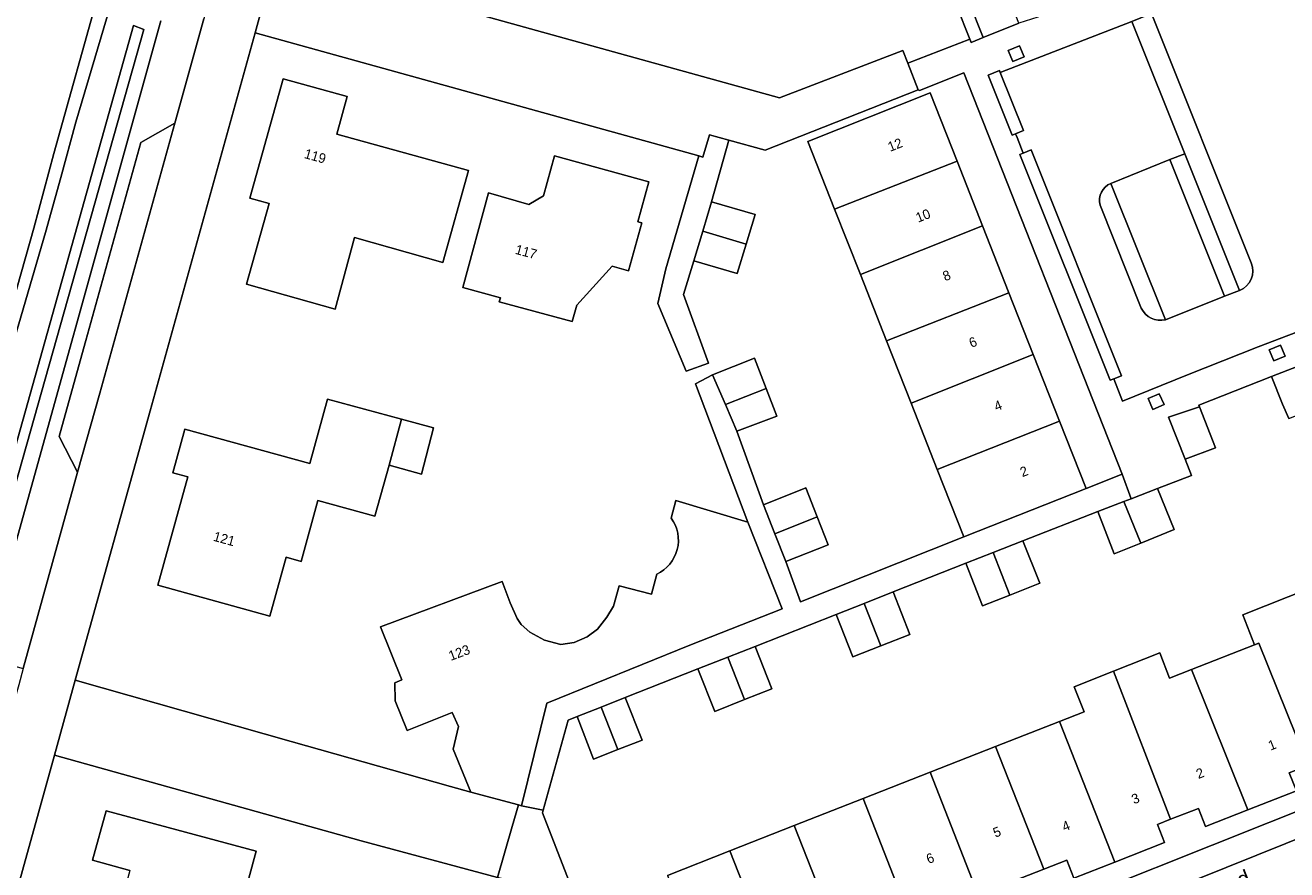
# Model space of a CAD drawing. Header units: metres. Extents: x 151448 to 154749, y 463108 to 465296.
# Tile 412 of 449: x 154194 to 154291, y 464713 to 464778. Entities that reach past the tile are written whole.
import ezdxf
from ezdxf.enums import TextEntityAlignment as Align

# ---------------------------------------------------------------- set-up
doc = ezdxf.new("R2010")
doc.units = ezdxf.units.M
for name, color, linetype, lineweight in [('B-PV-GR-GROENVOORZIENING-GV', 253, 'Continuous', 9), ('B-PV-GR-HAAG-GV', 253, 'Continuous', 9), ('B-PV-GW-TALUD_KRUIN-G', 253, 'Continuous', 9), ('B-PV-OG-BEBOUWING-GV', 1, 'Continuous', 9), ('B-PV-OG-BEBOUWING-T18', 2, 'Continuous', 9), ('B-PV-OG-TERREIN_BEGROEID-GV', 253, 'Continuous', 9), ('B-PV-OG-TERREIN_ERF-GV', 253, 'Continuous', 9), ('B-PV-OG-TOPOGRAFIE-T18', 2, 'Continuous', 9), ('B-PV-VH-GESLOTENVERHARDING_ASFALT-GV', 253, 'Continuous', 9), ('B-PV-VH-OPENVERHARDING_BETONSTRAATSTEEN-GV', 253, 'Continuous', 9), ('B-PV-VH-OPENVERHARDING_TEGEL-GV', 253, 'Continuous', 9)]:
    doc.layers.add(name, color=color, linetype=linetype, lineweight=lineweight)
doc.styles.add('Drong', font='txt', dxfattribs={"height": 1.8})

msp = doc.modelspace()

# ---------------------------------------------------------------- linework, layer by layer
at = {"layer": 'B-PV-GR-GROENVOORZIENING-GV', "flags": 128}
msp.add_lwpolyline([(154288.502, 464759.507), (154280.778, 464778.808), (154279.26, 464778.2), (154283.355, 464767.969), (154287.592, 464757.382)], dxfattribs=at)
for points in [[(154269.681, 464775.951), (154270.04, 464775.102), (154270.917, 464775.473), (154270.538, 464776.318)], [(154270.236, 464769.506), (154270.852, 464769.753), (154269.053, 464774.247), (154268.989, 464774.407), (154268.114, 464774.057), (154269.977, 464769.402)], [(154277.86, 464750.545), (154278.446, 464750.779), (154271.449, 464768.261), (154270.839, 464768.017), (154270.574, 464767.911), (154277.57, 464750.429)], [(154289.896, 464752.784), (154290.255, 464751.935), (154291.132, 464752.306), (154290.753, 464753.151)], [(154280.518, 464749.02), (154280.877, 464748.171), (154281.754, 464748.542), (154281.375, 464749.387)]]:
    msp.add_lwpolyline(points, close=True, dxfattribs=at)
at = {"layer": 'B-PV-GR-GROENVOORZIENING-GV'}
msp.add_lwpolyline([(154287.592, 464757.382, 0.414144), (154288.502, 464759.507)], format="xyb", dxfattribs=at)
at = {"layer": 'B-PV-GR-HAAG-GV', "flags": 128}
msp.add_lwpolyline([(154288.502, 464759.507), (154280.778, 464778.808), (154279.26, 464778.2), (154283.355, 464767.969), (154287.592, 464757.382)], dxfattribs=at)
for points in [[(154270.236, 464769.506), (154270.852, 464769.753), (154269.053, 464774.247), (154268.989, 464774.407), (154268.114, 464774.057), (154269.977, 464769.402)], [(154277.86, 464750.545), (154278.446, 464750.779), (154271.449, 464768.261), (154270.839, 464768.017), (154270.574, 464767.911), (154277.57, 464750.429)]]:
    msp.add_lwpolyline(points, close=True, dxfattribs=at)
at = {"layer": 'B-PV-GR-HAAG-GV'}
msp.add_lwpolyline([(154287.592, 464757.382, 0.414144), (154288.502, 464759.507)], format="xyb", dxfattribs=at)
at = {"layer": 'B-PV-GW-TALUD_KRUIN-G', "flags": 128}
msp.add_lwpolyline([(154202.73, 464777.57), (154189.52, 464730.86), (154188.77, 464731.04), (154201.94, 464777.88)], close=True, dxfattribs=at)
at = {"layer": 'B-PV-OG-BEBOUWING-GV', "flags": 128}
for points in [[(154270.509, 464778.058), (154269.401, 464780.846), (154266.621, 464779.739), (154267.729, 464776.952)], [(154212.447, 464764.11), (154210.671, 464757.862), (154217.542, 464755.922), (154219.033, 464761.481), (154225.897, 464759.542), (154227.886, 464766.66), (154217.682, 464769.486), (154218.485, 464772.395), (154213.53, 464773.769), (154210.929, 464764.529)], [(154265.714, 464767.386), (154263.63, 464772.666), (154254.152, 464768.923), (154256.228, 464763.662)], [(154230.25, 464756.51), (154235.91, 464754.97), (154236.26, 464756.25), (154238.99, 464759.25), (154240.27, 464758.9), (154241.3, 464762.61), (154240.99, 464762.7), (154241.84, 464765.78), (154234.53, 464767.8), (154233.69, 464764.7), (154232.555, 464764.04), (154229.43, 464764.93), (154227.44, 464757.6), (154230.34, 464756.81)], [(154258.224, 464758.607), (154267.693, 464762.372), (154265.714, 464767.386), (154256.228, 464763.662)], [(154246.011, 464761.972), (154249.381, 464760.974), (154250.069, 464763.256), (154246.697, 464764.245)], [(154249.381, 464760.974), (154246.011, 464761.972), (154245.32, 464759.68), (154248.693, 464758.691)], [(154260.249, 464753.475), (154269.731, 464757.208), (154267.693, 464762.372), (154258.224, 464758.607)], [(154269.731, 464757.208), (154260.249, 464753.475), (154262.149, 464748.661), (154271.614, 464752.436)], [(154247.768, 464748.562), (154250.925, 464749.805), (154250.02, 464752.148), (154246.774, 464750.856)], [(154264.178, 464743.521), (154273.655, 464747.265), (154271.614, 464752.436), (154262.149, 464748.661)], [(154293.441, 464748.263), (154292.123, 464751.529), (154290.063, 464750.715), (154290.928, 464748.568), (154291.398, 464747.473)], [(154250.925, 464749.805), (154247.768, 464748.562), (154248.668, 464746.485), (154251.756, 464747.652)], [(154222.689, 464747.426), (154216.948, 464748.975), (154215.578, 464743.989), (154205.9, 464746.65), (154204.97, 464743.27), (154206.13, 464742.96), (154203.82, 464734.57), (154212.5, 464732.18), (154213.75, 464736.73), (154214.91, 464736.41), (154216.2, 464741.12), (154220.63, 464739.9), (154221.717, 464743.855)], [(154284.484, 464748.377), (154282.096, 464747.584), (154283.374, 464744.326), (154285.723, 464745.203)], [(154221.717, 464743.855), (154224.223, 464743.154), (154225.16, 464746.758), (154222.689, 464747.426)], [(154273.655, 464747.265), (154264.178, 464743.521), (154266.23, 464738.321), (154275.708, 464742.064)], [(154251.602, 464738.552), (154254.885, 464739.849), (154253.999, 464742.094), (154250.716, 464740.798)], [(154278.639, 464741.056), (154279.937, 464737.822), (154282.517, 464738.868), (154281.246, 464742.047), (154279.185, 464741.263)], [(154279.937, 464737.822), (154278.639, 464741.056), (154276.606, 464740.283), (154277.878, 464736.988)], [(154252.451, 464736.399), (154255.735, 464737.695), (154254.885, 464739.849), (154251.602, 464738.552)], [(154268.51, 464737.094), (154269.804, 464733.807), (154272.11, 464734.716), (154270.816, 464738.002)], [(154269.804, 464733.807), (154268.51, 464737.094), (154266.396, 464736.262), (154267.691, 464732.975)], [(154258.521, 464733.16), (154259.808, 464729.871), (154262.062, 464730.758), (154260.767, 464734.045)], [(154294.975, 464721.44), (154294.068, 464723.729), (154296.961, 464724.876), (154293.105, 464734.354), (154287.838, 464732.265), (154288.75, 464729.954), (154289.084, 464730.085), (154291.972, 464722.898), (154292.887, 464720.621), (154293.234, 464720.757)], [(154256.347, 464732.304), (154257.642, 464729.018), (154259.808, 464729.871), (154258.521, 464733.16)], [(154247.949, 464728.995), (154249.247, 464725.71), (154251.36, 464726.542), (154250.065, 464729.829)], [(154288.75, 464729.954), (154283.864, 464728.036), (154288.225, 464717.17), (154291.993, 464718.648), (154291.437, 464720.052), (154292.887, 464720.621), (154291.972, 464722.898), (154289.084, 464730.085)], [(154249.247, 464725.71), (154247.949, 464728.995), (154245.646, 464728.088), (154246.941, 464724.801)], [(154277.83, 464727.903), (154282.252, 464716.446), (154284.409, 464717.293), (154284.961, 464715.889), (154288.225, 464717.17), (154283.864, 464728.036), (154282.175, 464727.372), (154281.423, 464729.319)], [(154282.252, 464716.446), (154277.83, 464727.903), (154274.773, 464726.699), (154275.553, 464724.773), (154273.654, 464724.027), (154277.943, 464713.13), (154281.778, 464714.638), (154281.225, 464716.043)], [(154238.156, 464725.137), (154239.428, 464721.841), (154241.312, 464722.583), (154240.017, 464725.87)], [(154239.428, 464721.841), (154238.156, 464725.137), (154236.282, 464724.399), (154237.554, 464721.103)], [(154268.692, 464722.079), (154272.423, 464712.587), (154274.207, 464713.287), (154274.76, 464711.879), (154277.943, 464713.13), (154273.654, 464724.027)], [(154272.423, 464712.587), (154268.692, 464722.079), (154263.633, 464720.093), (154267.348, 464710.595)], [(154263.633, 464720.093), (154258.449, 464718.057), (154262.163, 464708.56), (154267.348, 464710.595)], [(154262.163, 464708.56), (154258.449, 464718.057), (154253.101, 464715.958), (154256.848, 464706.474)], [(154205.399, 464705.67), (154205.8, 464707.157), (154206.41, 464706.99), (154207.48, 464710.88), (154210.37, 464710.09), (154211.44, 464713.98), (154199.81, 464717.09), (154198.75, 464713.28), (154201.64, 464712.49), (154200.58, 464708.59), (154203.174, 464707.878), (154202.766, 464706.393)], [(154248.115, 464714), (154251.857, 464704.516), (154256.848, 464706.474), (154253.101, 464715.958)], [(154251.857, 464704.516), (154248.115, 464714), (154243.279, 464712.101), (154247.549, 464701.223), (154251.474, 464702.764), (154250.928, 464704.151)]]:
    msp.add_lwpolyline(points, close=True, dxfattribs=at)
for points in [[(154228.062, 464718.536), (154231.737, 464717.556), (154231.983, 464717.49), (154233.93, 464725.423), (154245.02, 464729.927), (154252.157, 464732.739), (154249.514, 464739.447), (154243.932, 464741.123), (154243.574, 464739.749)], [(154242.451, 464735.433), (154242.046, 464733.875), (154239.539, 464734.527), (154239.113, 464732.94), (154238.596, 464732.105), (154237.855, 464731.166), (154237.063, 464730.566), (154236.064, 464730.133), (154235.031, 464729.973), (154233.756, 464730.321), (154232.631, 464730.94), (154231.946, 464731.521), (154231.639, 464731.992), (154231.102, 464733.205), (154230.482, 464734.856), (154221.064, 464731.348), (154222.704, 464727.237), (154222.156, 464727.018), (154222.184, 464725.609), (154223.112, 464723.313), (154226.609, 464724.725), (154227.111, 464723.622), (154226.694, 464721.862), (154228.062, 464718.536)]]:
    msp.add_lwpolyline(points, dxfattribs=at)
at = {"layer": 'B-PV-OG-BEBOUWING-GV'}
msp.add_lwpolyline([(154243.574, 464739.749, -0.475662), (154242.451, 464735.433)], format="xyb", dxfattribs=at)
at = {"layer": 'B-PV-OG-TERREIN_BEGROEID-GV', "flags": 128}
for points in [[(154202.369, 464779.418), (154202.464, 464779.76), (154199.303, 464780.639), (154195.76, 464767.97), (154194.205, 464762.201), (154192.59, 464756.45)], [(154186.496, 464736.881), (154187.469, 464736.611), (154185.099, 464730.417), (154187.99, 464729.616), (154188.066, 464729.891), (154187.671, 464729.998), (154187.294, 464730.158), (154186.933, 464730.354), (154186.593, 464730.583), (154186.277, 464730.844), (154185.987, 464731.134), (154190.1, 464744.94), (154191.38, 464749.208), (154192.65, 464753.48), (154193.035, 464754.789), (154195.12, 464761.87), (154196.31, 464766.129), (154197.46, 464770.4), (154200.121, 464779.36)], [(154200.121, 464779.36), (154197.46, 464770.4), (154196.31, 464766.129), (154195.12, 464761.87), (154193.035, 464754.789), (154192.65, 464753.48), (154191.38, 464749.208), (154190.1, 464744.94), (154185.987, 464731.134), (154186.277, 464730.844), (154186.593, 464730.583), (154186.933, 464730.354), (154187.294, 464730.158), (154187.671, 464729.998), (154188.066, 464729.891), (154188.38, 464729.807), (154188.702, 464729.765), (154189.026, 464729.749), (154189.35, 464729.759), (154189.673, 464729.794), (154189.992, 464729.855), (154190.305, 464729.941), (154190.61, 464730.051), (154204.05, 464778.26)], [(154204.05, 464778.26), (154190.61, 464730.051), (154190.305, 464729.941), (154189.992, 464729.855), (154189.673, 464729.794), (154189.35, 464729.759), (154189.026, 464729.749), (154188.702, 464729.765), (154188.38, 464729.807), (154188.066, 464729.891), (154187.99, 464729.616), (154193.395, 464728.119), (154197.596, 464743.306), (154196.16, 464746.07), (154202.49, 464768.83), (154205.14, 464770.333), (154207.365, 464778.396)]]:
    msp.add_lwpolyline(points, dxfattribs=at)
for points in [[(154202.73, 464777.57), (154201.94, 464777.88), (154188.77, 464731.04), (154189.52, 464730.86)], [(154202.73, 464777.57), (154189.52, 464730.86), (154188.77, 464731.04), (154201.94, 464777.88)]]:
    msp.add_lwpolyline(points, close=True, dxfattribs=at)
at = {"layer": 'B-PV-OG-TERREIN_ERF-GV', "flags": 128}
for points in [[(154212.92, 464783.125), (154251.97, 464772.3), (154261.52, 464775.96), (154261.902, 464774.965), (154266.698, 464776.839), (154265.693, 464779.37)], [(154256.228, 464763.662), (154254.152, 464768.923), (154263.63, 464772.666), (154265.714, 464767.386), (154267.693, 464762.372), (154269.731, 464757.208), (154271.614, 464752.436), (154273.655, 464747.265), (154275.708, 464742.064), (154278.499, 464743.166), (154266.237, 464774.232), (154262.791, 464772.871), (154262.7, 464772.9), (154250.85, 464768.23), (154248.031, 464769.01), (154246.697, 464764.245), (154250.069, 464763.256), (154249.381, 464760.974), (154248.693, 464758.691), (154245.32, 464759.68), (154244.536, 464757.079), (154246.451, 464751.754), (154244.72, 464751.126), (154242.528, 464756.37), (154243.158, 464759.057), (154245.706, 464767.799), (154211.34, 464777.335), (154203.207, 464748.054), (154197.42, 464727.22), (154214.142, 464722.481), (154226.48, 464718.984), (154228.062, 464718.536), (154226.694, 464721.862), (154227.111, 464723.622), (154226.609, 464724.725), (154223.112, 464723.313), (154222.184, 464725.609), (154222.156, 464727.018), (154222.704, 464727.237), (154221.064, 464731.348), (154230.482, 464734.856), (154231.102, 464733.205), (154231.639, 464731.992), (154231.946, 464731.521), (154232.631, 464730.94), (154233.756, 464730.321), (154235.031, 464729.973), (154236.064, 464730.133), (154237.063, 464730.566), (154237.855, 464731.166), (154238.596, 464732.105), (154239.113, 464732.94), (154239.539, 464734.527), (154242.046, 464733.875), (154242.451, 464735.433)], [(154243.574, 464739.749), (154243.932, 464741.123), (154249.514, 464739.447), (154245.454, 464750.149), (154246.774, 464750.856), (154250.02, 464752.148), (154250.925, 464749.805), (154251.756, 464747.652), (154248.668, 464746.485), (154250.716, 464740.798), (154253.999, 464742.094), (154254.885, 464739.849), (154255.735, 464737.695), (154252.451, 464736.399), (154253.599, 464733.286), (154266.23, 464738.321), (154264.178, 464743.521), (154262.149, 464748.661), (154260.249, 464753.475), (154258.224, 464758.607), (154256.228, 464763.662)], [(154291.398, 464747.473), (154290.928, 464748.568), (154290.063, 464750.715), (154284.435, 464748.503), (154284.484, 464748.377), (154285.723, 464745.203), (154283.374, 464744.326), (154283.876, 464743.047), (154281.246, 464742.047), (154282.517, 464738.868), (154279.937, 464737.822), (154277.878, 464736.988), (154276.606, 464740.283), (154270.816, 464738.002), (154272.11, 464734.716), (154269.804, 464733.807), (154267.691, 464732.975), (154266.396, 464736.262), (154260.767, 464734.045), (154262.062, 464730.758), (154259.808, 464729.871), (154257.642, 464729.018), (154256.347, 464732.304), (154250.065, 464729.829), (154251.36, 464726.542), (154249.247, 464725.71), (154246.941, 464724.801), (154245.646, 464728.088), (154240.017, 464725.87), (154241.312, 464722.583), (154239.428, 464721.841), (154237.554, 464721.103), (154236.282, 464724.399), (154235.597, 464724.129), (154233.662, 464717.142), (154233.61, 464716.955), (154236.524, 464709.447)], [(154243.279, 464712.101), (154248.115, 464714), (154253.101, 464715.958), (154258.449, 464718.057), (154263.633, 464720.093), (154268.692, 464722.079), (154273.654, 464724.027), (154275.553, 464724.773), (154274.773, 464726.699), (154277.83, 464727.903), (154281.423, 464729.319), (154282.175, 464727.372), (154283.864, 464728.036), (154288.75, 464729.954), (154287.838, 464732.265), (154293.105, 464734.354)], [(154238.261, 464695.903), (154231.935, 464711.466), (154230.13, 464711.95), (154219.57, 464714.77), (154195.81, 464721.42), (154187.12, 464690.17)], [(154276.678, 464710.922), (154294.266, 464717.944), (154293.234, 464720.757), (154292.887, 464720.621), (154291.437, 464720.052), (154291.993, 464718.648), (154288.225, 464717.17), (154284.961, 464715.889), (154284.409, 464717.293), (154282.252, 464716.446), (154281.225, 464716.043), (154281.778, 464714.638), (154277.943, 464713.13), (154274.76, 464711.879), (154274.207, 464713.287), (154272.423, 464712.587), (154267.348, 464710.595)], [(154201.64, 464712.49), (154198.75, 464713.28), (154199.81, 464717.09), (154211.44, 464713.98), (154210.37, 464710.09)]]:
    msp.add_lwpolyline(points, dxfattribs=at)
for points in [[(154266.621, 464779.739), (154265.693, 464779.37), (154266.698, 464776.839), (154266.798, 464776.583), (154267.729, 464776.952)], [(154212.447, 464764.11), (154210.929, 464764.529), (154213.53, 464773.769), (154218.485, 464772.395), (154217.682, 464769.486), (154227.886, 464766.66), (154225.897, 464759.542), (154219.033, 464761.481), (154217.542, 464755.922), (154210.671, 464757.862)], [(154248.031, 464769.01), (154246.55, 464769.42), (154246.03, 464767.71), (154245.706, 464767.799), (154243.158, 464759.057), (154242.528, 464756.37), (154244.72, 464751.126), (154246.451, 464751.754), (154244.536, 464757.079), (154245.32, 464759.68), (154246.011, 464761.972), (154246.697, 464764.245)], [(154230.25, 464756.51), (154230.34, 464756.81), (154227.44, 464757.6), (154229.43, 464764.93), (154232.555, 464764.04), (154233.69, 464764.7), (154234.53, 464767.8), (154241.84, 464765.78), (154240.99, 464762.7), (154241.3, 464762.61), (154240.27, 464758.9), (154238.99, 464759.25), (154236.26, 464756.25), (154235.91, 464754.97)], [(154247.949, 464728.995), (154250.065, 464729.829), (154256.347, 464732.304), (154258.521, 464733.16), (154260.767, 464734.045), (154266.396, 464736.262), (154268.51, 464737.094), (154270.816, 464738.002), (154276.606, 464740.283), (154278.639, 464741.056), (154279.185, 464741.263), (154278.499, 464743.166), (154275.708, 464742.064), (154266.23, 464738.321), (154253.599, 464733.286), (154252.451, 464736.399), (154251.602, 464738.552), (154250.716, 464740.798), (154248.668, 464746.485), (154247.768, 464748.562), (154246.774, 464750.856), (154245.454, 464750.149), (154249.514, 464739.447), (154252.157, 464732.739), (154245.02, 464729.927), (154233.93, 464725.423), (154231.983, 464717.49), (154233.662, 464717.142), (154235.597, 464724.129), (154236.282, 464724.399), (154238.156, 464725.137), (154240.017, 464725.87), (154245.646, 464728.088)], [(154222.689, 464747.426), (154225.16, 464746.758), (154224.223, 464743.154), (154221.717, 464743.855), (154220.63, 464739.9), (154216.2, 464741.12), (154214.91, 464736.41), (154213.75, 464736.73), (154212.5, 464732.18), (154203.82, 464734.57), (154206.13, 464742.96), (154204.97, 464743.27), (154205.9, 464746.65), (154215.578, 464743.989), (154216.948, 464748.975)]]:
    msp.add_lwpolyline(points, close=True, dxfattribs=at)
at = {"layer": 'B-PV-OG-TERREIN_ERF-GV'}
msp.add_lwpolyline([(154242.451, 464735.433, 0.475662), (154243.574, 464739.749)], format="xyb", dxfattribs=at)
at = {"layer": 'B-PV-VH-GESLOTENVERHARDING_ASFALT-GV', "flags": 128}
msp.add_lwpolyline([(154192.59, 464756.45), (154194.205, 464762.201), (154195.76, 464767.97), (154199.303, 464780.639)], dxfattribs=at)
at = {"layer": 'B-PV-VH-OPENVERHARDING_BETONSTRAATSTEEN-GV', "flags": 128}
for points in [[(154232.095, 464883.7), (154234.622, 464882.915), (154235.14, 464882.294), (154235.64, 464881), (154227.252, 464850.576), (154222.846, 464834.596), (154222.706, 464834.085), (154212.886, 464798.403), (154207.727, 464779.708), (154207.365, 464778.396), (154205.14, 464770.333), (154199.309, 464749.432), (154197.596, 464743.306), (154193.395, 464728.119), (154193.042, 464726.844), (154192.49, 464724.856), (154188.206, 464709.463), (154185.993, 464701.412)], [(154169.23, 464695.21), (154177.071, 464692.91), (154178.98, 464692.387), (154180.72, 464691.91), (154184.674, 464690.835), (154187.12, 464690.17), (154195.81, 464721.42), (154197.42, 464727.22), (154203.207, 464748.054), (154211.34, 464777.335), (154212.92, 464783.125), (154231.247, 464849.539), (154240.052, 464881.451)], [(154277.617, 464765.672), (154282.198, 464767.506), (154283.355, 464767.969), (154279.26, 464778.2), (154269.053, 464774.247), (154270.852, 464769.753), (154270.236, 464769.506), (154270.358, 464769.21), (154270.839, 464768.017), (154271.449, 464768.261), (154278.446, 464750.779), (154277.86, 464750.545), (154278.514, 464748.823), (154283.558, 464750.854), (154289.029, 464753.005), (154293.78, 464754.819), (154296.371, 464755.872), (154304.527, 464759.01), (154305.909, 464759.561), (154295.763, 464784.521), (154280.778, 464778.808), (154288.502, 464759.507)], [(154281.845, 464755.108), (154277.617, 464765.672)], [(154279.975, 464756.013), (154276.785, 464763.983)], [(154276.785, 464763.983), (154279.975, 464756.013)], [(154287.592, 464757.382), (154286.426, 464756.942), (154281.845, 464755.108)]]:
    msp.add_lwpolyline(points, dxfattribs=at)
for points in [[(154262.7, 464772.9), (154261.902, 464774.965), (154261.52, 464775.96), (154251.97, 464772.3), (154212.92, 464783.125), (154211.34, 464777.335), (154245.706, 464767.799), (154246.03, 464767.71), (154246.55, 464769.42), (154248.031, 464769.01), (154250.85, 464768.23)], [(154199.309, 464749.432), (154205.14, 464770.333), (154202.49, 464768.83), (154196.16, 464746.07), (154197.596, 464743.306)], [(154282.198, 464767.506), (154286.426, 464756.942), (154287.592, 464757.382), (154283.355, 464767.969)], [(154230.13, 464711.95), (154231.257, 464715.882), (154231.737, 464717.556), (154228.062, 464718.536), (154226.48, 464718.984), (154214.142, 464722.481), (154197.42, 464727.22), (154195.81, 464721.42), (154219.57, 464714.77)]]:
    msp.add_lwpolyline(points, close=True, dxfattribs=at)
at = {"layer": 'B-PV-VH-OPENVERHARDING_BETONSTRAATSTEEN-GV'}
for points in [[(154276.785, 464763.983, -0.366032), (154277.617, 464765.672)], [(154277.617, 464765.672, 0.366032), (154276.785, 464763.983)], [(154288.502, 464759.507, -0.414144), (154287.592, 464757.382)], [(154281.845, 464755.108, -0.350479), (154279.975, 464756.013)], [(154279.975, 464756.013, 0.350479), (154281.845, 464755.108)]]:
    msp.add_lwpolyline(points, format="xyb", dxfattribs=at)
at = {"layer": 'B-PV-VH-OPENVERHARDING_TEGEL-GV', "flags": 128}
for points in [[(154292.493, 464786.578), (154275.195, 464779.813), (154271.978, 464778.539), (154270.509, 464778.058), (154267.729, 464776.952), (154266.798, 464776.583), (154266.698, 464776.839), (154261.902, 464774.965), (154262.7, 464772.9), (154262.791, 464772.871), (154266.237, 464774.232), (154278.499, 464743.166), (154279.185, 464741.263), (154281.246, 464742.047), (154283.876, 464743.047), (154283.374, 464744.326), (154282.096, 464747.584), (154284.484, 464748.377), (154284.435, 464748.503), (154290.063, 464750.715), (154292.123, 464751.529)], [(154293.78, 464754.819), (154289.029, 464753.005), (154283.558, 464750.854), (154278.514, 464748.823), (154277.86, 464750.545), (154277.57, 464750.429), (154270.574, 464767.911), (154270.839, 464768.017), (154270.358, 464769.21), (154270.236, 464769.506), (154269.977, 464769.402), (154268.114, 464774.057), (154268.989, 464774.407), (154269.053, 464774.247), (154279.26, 464778.2), (154280.778, 464778.808), (154295.763, 464784.521)], [(154320.029, 464731.406), (154315.964, 464729.788), (154294.975, 464721.44), (154293.234, 464720.757), (154294.266, 464717.944), (154276.678, 464710.922), (154241.545, 464697.206), (154241.385, 464697.144), (154239.655, 464696.456), (154238.261, 464695.903), (154214.848, 464686.643), (154200.898, 464681.125), (154198.682, 464680.388), (154198.828, 464679.95), (154188.91, 464676.019), (154176.46, 464671.164), (154162.642, 464665.863), (154159.907, 464664.815), (154159.306, 464663.718)], [(154159.216, 464663.271), (154160.098, 464662.991), (154198.6, 464678.22), (154215.545, 464684.876), (154241.6, 464695.11), (154279.692, 464709.958), (154300.411, 464718.29), (154300.989, 464718.523), (154306.208, 464720.622), (154305.523, 464722.342), (154315.99, 464726.563)], [(154153.66, 464657.07), (154156.21, 464658.08), (154216.678, 464682.025), (154242.5, 464692.25), (154284.379, 464708.409), (154296.298, 464713.079), (154298.084, 464713.908), (154301.599, 464715.324), (154302.205, 464715.569), (154307.385, 464717.663), (154306.208, 464720.622), (154300.989, 464718.523), (154300.411, 464718.29), (154279.692, 464709.958), (154241.6, 464695.11), (154215.545, 464684.876), (154198.6, 464678.22), (154160.098, 464662.991), (154155.502, 464661.172), (154153.88, 464660.53)]]:
    msp.add_lwpolyline(points, dxfattribs=at)
for points in [[(154269.681, 464775.951), (154270.538, 464776.318), (154270.917, 464775.473), (154270.04, 464775.102)], [(154286.426, 464756.942), (154282.198, 464767.506), (154277.617, 464765.672), (154281.845, 464755.108)], [(154289.896, 464752.784), (154290.753, 464753.151), (154291.132, 464752.306), (154290.255, 464751.935)], [(154280.518, 464749.02), (154281.375, 464749.387), (154281.754, 464748.542), (154280.877, 464748.171)], [(154231.737, 464717.556), (154231.257, 464715.882), (154230.13, 464711.95), (154231.935, 464711.466), (154233.75, 464710.977), (154239.655, 464696.456), (154241.385, 464697.144), (154238.612, 464704.148), (154236.524, 464709.447), (154233.61, 464716.955), (154233.662, 464717.142), (154231.983, 464717.49)]]:
    msp.add_lwpolyline(points, close=True, dxfattribs=at)

# ---------------------------------------------------------------- texts
at = {"layer": 'B-PV-OG-BEBOUWING-T18', "style": 'Drong'}
for s, rotation, p in [('12', 21.5, (154260.909, 464768.665)), ('119', 344.3, (154216, 464767.78)), ('10', 21.5, (154263.076, 464763.175)), ('117', 344.8, (154232.338, 464760.373)), ('8', 21.5, (154264.906, 464758.538)), ('6', 21.5, (154266.941, 464753.381)), ('4', 21.5, (154268.881, 464748.466)), ('2', 21.5, (154270.889, 464743.377)), ('121', 344.6, (154208.958, 464738.164)), ('123', 20.4, (154227.155, 464729.348)), ('1', 21.4, (154290.109, 464722.206)), ('2', 21.4, (154284.525, 464720.015)), ('3', 21.5, (154279.527, 464718.051)), ('5', 21.4, (154268.801, 464715.462)), ('4', 21.5, (154274.145, 464715.935)), ('6', 21.4, (154263.63, 464713.433))]:
    msp.add_text(s, height=0.75, rotation=rotation, dxfattribs=at).set_placement(p, align=Align.MIDDLE)
at = {"layer": 'B-PV-OG-TOPOGRAFIE-T18', "style": 'Drong'}
msp.add_text('Iskanderpad', height=1.25, rotation=21.6, dxfattribs=at).set_placement((154284.111, 464710.167), align=Align.MIDDLE)

doc.saveas('drawing.dxf')
